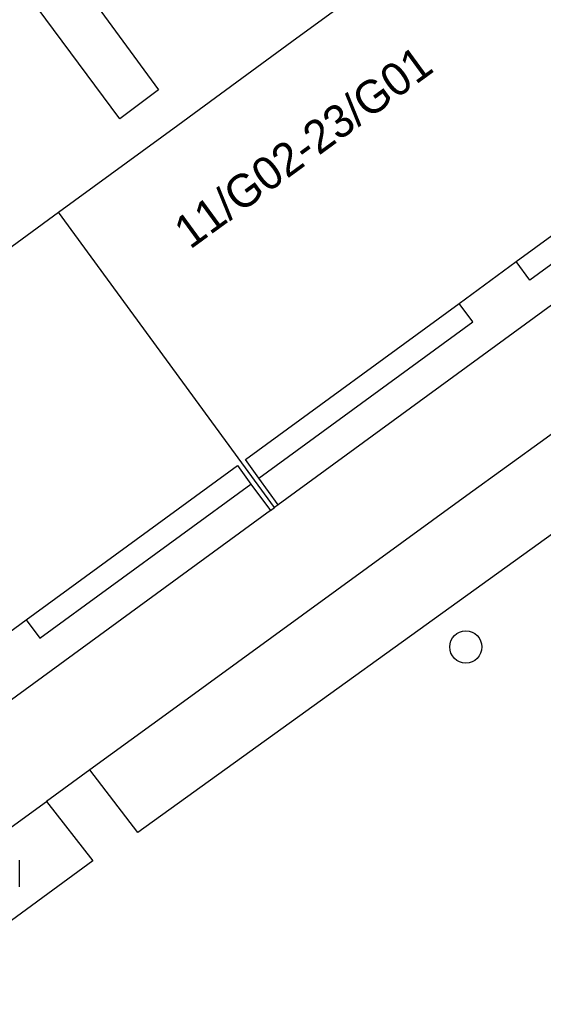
# Model space of a CAD drawing. Extents: x 159040 to 160094, y 381214 to 382518.
# Drawn here: x 159713.37 to 159729.26, y 382222.11 to 382251.78 of the extents above; entities that cross this region are included whole.
import ezdxf

# ---------------------------------------------------------------- set-up
doc = ezdxf.new("R2010")
doc.units = 0
for name, color, linetype in [('IMGEO_Boom', 7, 'Continuous'), ('IMGEO_Groenvoorziening', 7, 'Continuous'), ('IMGEO_Lichtpunt', 7, 'Continuous'), ('IMGEO_Pand', 7, 'Continuous'), ('IMGEO_Pand_nummerreeks', 7, 'Continuous'), ('IMGEO_Voetpad_gesloten', 7, 'Continuous'), ('IMGEO_Voetpad_open', 7, 'Continuous')]:
    doc.layers.add(name, color=color, linetype=linetype)

msp = doc.modelspace()

# ---------------------------------------------------------------- linework, layer by layer
at = {"layer": 'IMGEO_Boom'}
msp.add_circle((159726.9, 382232.746), 0.489, dxfattribs=at)
at = {"layer": 'IMGEO_Groenvoorziening'}
for points in [[(159735.248, 382248.553), (159728.844, 382243.873), (159728.432, 382244.436)], [(159720.626, 382237.867), (159727.112, 382242.607), (159726.7, 382243.17)], [(159713.569, 382233.572), (159713.981, 382233.009), (159720.385, 382237.689)], [(159732.315, 382235.03), (159730.797, 382237.088), (159716.949, 382227.116), (159715.498, 382229.023)], [(159714.178, 382228.063), (159715.586, 382226.255), (159695.161, 382211.277), (159693.845, 382213.274)]]:
    msp.add_lwpolyline(points, dxfattribs=at)
at = {"layer": 'IMGEO_Lichtpunt'}
msp.add_line((159713.365, 382225.471), (159713.365, 382226.278), dxfattribs=at)
msp.add_line((159713.365, 382225.471), (159713.365, 382226.278), dxfattribs=at)
at = {"layer": 'IMGEO_Pand'}
for points in [[(159714.542, 382245.934), (159718.164, 382248.581), (159720.104, 382250), (159721.78, 382251.224), (159726.806, 382254.899), (159729.405, 382256.798)], [(159728.432, 382244.436), (159734.836, 382249.117), (159735.248, 382248.553)], [(159699.679, 382235.07), (159702.028, 382236.787), (159707.018, 382240.434), (159710.582, 382243.039), (159714.542, 382245.934)], [(159721.093, 382236.973), (159714.542, 382245.934)], [(159726.7, 382243.17), (159728.432, 382244.436)], [(159720.626, 382237.867), (159720.215, 382238.43), (159726.7, 382243.17)], [(159713.569, 382233.572), (159719.973, 382238.253), (159720.385, 382237.689)], [(159721.214, 382237.062), (159720.626, 382237.867)], [(159720.385, 382237.689), (159720.972, 382236.885)], [(159720.972, 382236.885), (159721.093, 382236.973)], [(159721.214, 382237.062), (159721.093, 382236.973)], [(159711.837, 382232.306), (159713.569, 382233.572)]]:
    msp.add_lwpolyline(points, dxfattribs=at)
at = {"layer": 'IMGEO_Voetpad_gesloten'}
for points in [[(159735.835, 382247.749), (159721.214, 382237.062)], [(159739.017, 382246.157), (159729.337, 382239.077), (159726.933, 382237.34), (159718.002, 382230.844), (159715.498, 382229.023)], [(159720.972, 382236.885), (159706.351, 382226.198)], [(159715.498, 382229.023), (159714.178, 382228.063)], [(159693.845, 382213.274), (159714.178, 382228.063)]]:
    msp.add_lwpolyline(points, dxfattribs=at)
at = {"layer": 'IMGEO_Voetpad_open'}
msp.add_lwpolyline([(159714.107, 382254.387), (159717.582, 382249.644), (159716.403, 382248.773), (159712.905, 382253.494)], dxfattribs=at)

# ---------------------------------------------------------------- texts
at = {"layer": 'IMGEO_Pand_nummerreeks'}
msp.add_text('11/G02-23/G01', height=1, rotation=36.1662, dxfattribs=at).set_placement((159718.537, 382244.791))

doc.saveas('drawing.dxf')
